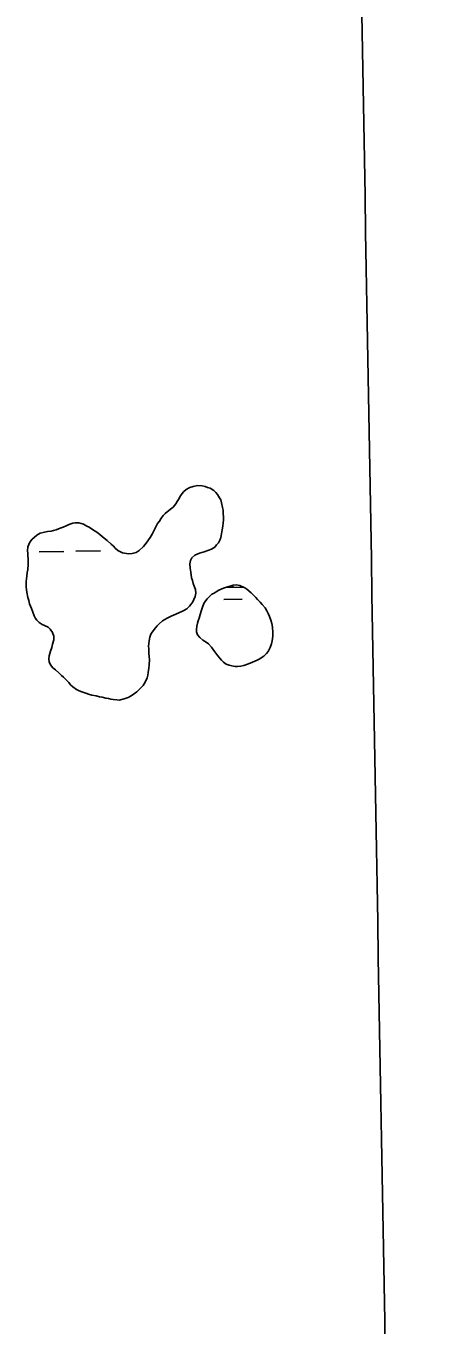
# Model space of a CAD drawing. Extents: x 3887375 to 3925618, y 296674 to 322633.
# Drawn here: x 3917684 to 3918202, y 305491 to 307185 of the extents above; entities that cross this region are included whole.
import ezdxf

# ---------------------------------------------------------------- set-up
doc = ezdxf.new("R2010")
doc.units = 0
for name, color, linetype in [('V-GRID-MAJR', 7, 'Continuous'), ('V-TOPO-SHOR', 7, 'Continuous'), ('V-WETL-SWMP', 7, 'Continuous')]:
    doc.layers.add(name, color=color, linetype=linetype)

msp = doc.modelspace()

# ---------------------------------------------------------------- linework, layer by layer
at = {"layer": 'V-GRID-MAJR'}
msp.add_spline([(3918201.9, 302561.723), (3918096.1550000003, 308619.693), (3917990.376, 314679.589), (3917884.598, 320739.48), (3917884.5640000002, 320741.409)], degree=3, dxfattribs=at)
at = {"layer": 'V-TOPO-SHOR'}
for points in [[(3917898.043, 306472.295), (3917897.488, 306477.624), (3917897.1070000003, 306483.311), (3917897.799, 306487.75800000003), (3917899.386, 306491.141), (3917903.6380000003, 306494.358), (3917909.669, 306497.228), (3917915.705, 306499.03), (3917920.495, 306500.65), (3917925.288, 306502.446), (3917929.365, 306504.953), (3917931.841, 306507.805), (3917934.3170000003, 306510.66000000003), (3917936.08, 306514.222), (3917937.131, 306517.781), (3917938.18, 306522.408), (3917939.046, 306527.565), (3917939.914, 306532.367), (3917940.25, 306536.811), (3917940.592, 306540.012), (3917940.932, 306543.748), (3917940.555, 306549.255), (3917940.183, 306553.163), (3917939.634, 306556.89400000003), (3917938.364, 306562.753), (3917937.2830000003, 306566.481), (3917935.671, 306569.495), (3917932.988, 306573.751), (3917930.666, 306576.407), (3917928.343, 306579.064), (3917923.532, 306581.88800000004), (3917919.973, 306582.938), (3917916.948, 306583.991), (3917912.856, 306585.042), (3917906.81, 306585.371), (3917901.305, 306584.282), (3917897.046, 306582.842), (3917892.0810000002, 306580.155), (3917888.895, 306577.12), (3917886.771, 306574.802), (3917884.649, 306571.949), (3917882.359, 306567.318), (3917880.594, 306564.467), (3917878.653, 306561.436), (3917875.114, 306557.33400000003), (3917871.7490000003, 306554.653), (3917864.841, 306548.759), (3917862.187, 306546.083), (3917859.182, 306541.982), (3917857.241, 306538.953), (3917854.943, 306535.92), (3917853.001, 306532.181), (3917850.005, 306526.303), (3917847.892, 306521.851), (3917845.244, 306517.396), (3917840.119, 306510.265), (3917836.761, 306505.809), (3917830.918, 306500.451), (3917826.84, 306497.946), (3917821.87, 306496.859), (3917816.895, 306496.306), (3917809.424, 306497.694), (3917805.863, 306499.28), (3917803.1920000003, 306500.691), (3917799.8000000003, 306503.697), (3917797.48, 306506.177), (3917794.625, 306508.832), (3917789.452, 306513.607), (3917785.528, 306516.79), (3917780.176, 306521.212), (3917776.967, 306523.51), (3917773.758, 306525.805), (3917768.769, 306528.984), (3917765.738, 306530.927), (3917762.711, 306532.515), (3917758.259, 306534.982), (3917752.3850000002, 306536.73600000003), (3917747.765, 306536.717), (3917744.39, 306536.168), (3917740.839, 306535.089), (3917735.694, 306532.934), (3917731.971, 306530.962), (3917728.2430000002, 306529.525), (3917722.742, 306527.37), (3917719.191, 306526.645), (3917716.1720000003, 306525.92), (3917711.554, 306525.191), (3917706.049, 306524.099), (3917701.965, 306523.018), (3917697.532, 306520.68700000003), (3917693.991, 306517.65), (3917691.6890000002, 306515.332), (3917688.684, 306511.408), (3917687.275, 306508.381), (3917686.044, 306505.178), (3917685.708, 306500.375), (3917685.723, 306497.176), (3917686.089, 306494.158), (3917686.288, 306489.181), (3917686.304, 306485.628), (3917686.319, 306482.251)], [(3917686.319, 306482.251), (3917685.811, 306475.848), (3917685.119, 306471.759), (3917684.426, 306467.134), (3917683.566, 306460.022), (3917683.599, 306452.735), (3917684.691, 306446.341), (3917686.143, 306439.415), (3917687.048, 306435.331), (3917688.309, 306431.071), (3917690.644, 306425.038), (3917691.906, 306421.31), (3917694.062, 306415.455), (3917695.8540000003, 306412.08400000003), (3917697.8200000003, 306409.604), (3917700.6750000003, 306406.59500000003), (3917704.419, 306403.943), (3917707.802, 306402.714), (3917712.255, 306400.601), (3917714.929, 306398.123), (3917718.149, 306393.693), (3917719.767, 306389.079), (3917719.609, 306384.278), (3917718.2120000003, 306378.409), (3917716.988, 306373.96), (3917715.583, 306369.51), (3917713.6550000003, 306363.104), (3917713.137, 306359.19), (3917713.686, 306355.461), (3917715.302, 306351.55700000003), (3917718.519, 306347.66000000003), (3917721.907, 306344.832), (3917726.367, 306340.941), (3917729.757, 306337.756), (3917732.255, 306335.278), (3917734.932, 306332.62200000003), (3917739.216, 306328.374), (3917741.717, 306325.542), (3917744.75, 306322.887), (3917749.2090000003, 306319.174), (3917752.592, 306317.411), (3917756.153, 306316.18200000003), (3917761.671, 306314.427), (3917765.052, 306313.374), (3917769.322, 306312.15), (3917775.0160000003, 306310.929), (3917779.4620000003, 306309.881), (3917782.665, 306309.18200000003), (3917787.646, 306308.13800000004), (3917791.025, 306307.441), (3917794.0500000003, 306306.92100000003), (3917797.072, 306306.39900000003), (3917801.875, 306305.70900000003), (3917804.898, 306305.545), (3917811.29, 306306.993), (3917816.615, 306308.791), (3917820.5160000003, 306310.941), (3917824.768, 306313.981), (3917827.778, 306316.481), (3917830.258, 306318.626), (3917832.736, 306320.946), (3917836.097, 306324.694), (3917838.745, 306328.97000000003), (3917841.387, 306334.668), (3917842.083, 306338.227), (3917842.6040000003, 306341.604), (3917843.47, 306347.117), (3917843.808, 306351.385), (3917844.49, 306357.964), (3917844.117, 306362.227), (3917843.744, 306366.137), (3917843.363, 306372.179), (3917843.171, 306375.732), (3917843.5130000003, 306379.11100000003), (3917844.029, 306382.84500000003), (3917844.899, 306387.469), (3917846.304, 306391.387), (3917847.715, 306394.05700000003), (3917852.1350000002, 306399.76300000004), (3917854.259, 306402.262), (3917856.913, 306405.117), (3917861.517, 306408.869), (3917864.532, 306410.659), (3917867.544, 306412.449), (3917872.5130000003, 306414.779), (3917875.705, 306416.215), (3917878.898, 306417.65), (3917883.5100000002, 306419.625), (3917886.3510000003, 306420.88), (3917889.009, 306422.314), (3917892.9110000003, 306424.64), (3917896.452, 306427.854), (3917898.217, 306430.35000000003), (3917900.691, 306433.737), (3917902.278, 306436.766), (3917903.685, 306440.68200000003), (3917904.556, 306445.128), (3917904.181, 306449.749), (3917902.563, 306454.007), (3917901.4820000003, 306457.558), (3917900.222, 306461.283)], [(3917900.222, 306461.283), (3917899.1410000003, 306464.83400000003), (3917898.043, 306472.295)], [(3917919.5160000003, 306437.727), (3917917.7490000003, 306435.23), (3917915.2770000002, 306431.311), (3917913.342, 306426.504), (3917911.937, 306422.764), (3917910.181, 306417.071), (3917908.9590000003, 306412.444), (3917907.904, 306409.061), (3917907.0300000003, 306406.036), (3917906.157, 306401.946), (3917905.6410000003, 306397.678), (3917905.6550000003, 306394.479), (3917906.917, 306390.75), (3917909.774, 306387.20900000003), (3917913.876, 306383.67), (3917918.1520000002, 306381.2), (3917921.183, 306379.08), (3917924.933, 306374.653), (3917928.3310000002, 306370.047), (3917930.6550000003, 306366.858), (3917933.514, 306363.137), (3917935.478, 306360.657), (3917938.157, 306357.646), (3917940.6580000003, 306354.81200000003), (3917944.4020000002, 306352.34), (3917948.3170000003, 306350.935), (3917951.518, 306350.23600000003), (3917955.788, 306349.544), (3917959.166, 306349.38), (3917963.251, 306349.753), (3917967.157, 306350.837), (3917973.5470000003, 306352.995), (3917978.3370000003, 306354.969), (3917984.546, 306357.662), (3917987.207, 306359.094), (3917993.234, 306362.852), (3917996.951, 306366.424), (3917998.897, 306368.742), (3918001.719, 306374.085), (3918003.298, 306378.89), (3918004.349, 306382.628), (3918005.0330000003, 306389.03), (3918005.012, 306393.828), (3918004.451, 306400.58), (3918003.542, 306405.375), (3918002.458, 306409.637), (3918000.4820000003, 306414.603), (3917999.224, 306417.798), (3917997.252, 306422.056), (3917994.926, 306425.779), (3917991.3540000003, 306430.029), (3917988.6750000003, 306433.039), (3917985.103, 306436.756), (3917982.7830000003, 306439.23600000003), (3917979.392, 306442.597), (3917976.715, 306445.253), (3917971.185, 306450.029), (3917968.6890000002, 306451.97500000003), (3917962.1, 306454.791), (3917957.4760000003, 306455.659), (3917953.566, 306455.465), (3917950.728, 306454.387), (3917943.449, 306452.401), (3917940.609, 306451.324), (3917934.753, 306448.989), (3917931.0300000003, 306446.839), (3917928.5500000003, 306445.051), (3917925.711, 306443.617), (3917919.5160000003, 306437.727)]]:
    msp.add_lwpolyline(points, dxfattribs=at)
at = {"layer": 'V-WETL-SWMP'}
for p, q in [((3917700.6454567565, 306498.9183323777), (3917732.640743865, 306499.4675161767)), ((3917748.6383874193, 306499.7421080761), (3917780.6336745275, 306500.2912918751)), ((3917902.802641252, 306451.6387894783), (3917903.4578604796, 306451.65003600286)), ((3917943.2709290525, 306452.3334082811), (3917966.8993410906, 306452.73897867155)), ((3917952.795277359, 306452.4968891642), (3917952.7496563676, 306455.154754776)), ((3917941.0618714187, 306436.86221788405), (3917965.0583367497, 306437.27410573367))]:
    msp.add_line(p, q, dxfattribs=at)
for points in [[(3917685.1180000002, 306471.75800000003), (3917685.811, 306475.849), (3917686.318, 306482.25), (3917686.304, 306485.627), (3917686.289, 306489.181), (3917686.09, 306494.157), (3917685.722, 306497.177), (3917685.7090000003, 306500.376), (3917686.044, 306505.177), (3917687.275, 306508.381), (3917688.684, 306511.408), (3917691.6890000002, 306515.331), (3917693.99, 306517.651), (3917697.532, 306520.688), (3917701.966, 306523.017), (3917706.049, 306524.10000000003), (3917711.554, 306525.19), (3917716.1720000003, 306525.92), (3917719.191, 306526.64400000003), (3917722.742, 306527.37), (3917728.2430000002, 306529.525), (3917731.97, 306530.963), (3917735.694, 306532.934), (3917740.839, 306535.088), (3917744.389, 306536.169), (3917747.764, 306536.717), (3917752.3850000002, 306536.73600000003), (3917758.258, 306534.983), (3917762.711, 306532.514), (3917765.739, 306530.927), (3917768.769, 306528.984), (3917773.759, 306525.806), (3917776.968, 306523.509), (3917780.177, 306521.212), (3917785.5270000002, 306516.791), (3917789.451, 306513.608), (3917794.625, 306508.831), (3917797.48, 306506.177), (3917799.801, 306503.69800000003), (3917803.191, 306500.691), (3917805.863, 306499.28), (3917809.424, 306497.695), (3917816.895, 306496.305), (3917821.869, 306496.859), (3917826.841, 306497.946), (3917830.918, 306500.451), (3917836.761, 306505.808), (3917840.12, 306510.265), (3917845.244, 306517.396), (3917847.8910000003, 306521.851), (3917850.006, 306526.303), (3917853.002, 306532.181), (3917854.9420000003, 306535.92100000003), (3917857.24, 306538.953), (3917859.182, 306541.982), (3917862.186, 306546.083), (3917864.841, 306548.76), (3917871.748, 306554.654), (3917875.114, 306557.33400000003), (3917878.6520000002, 306561.43700000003), (3917880.594, 306564.467), (3917882.359, 306567.318), (3917884.65, 306571.94800000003), (3917886.771, 306574.801), (3917888.894, 306577.121), (3917892.0810000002, 306580.155), (3917897.046, 306582.842), (3917901.306, 306584.282), (3917906.811, 306585.371), (3917912.856, 306585.041), (3917916.948, 306583.992), (3917919.974, 306582.938), (3917923.5330000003, 306581.887), (3917928.344, 306579.063), (3917930.665, 306576.407), (3917932.987, 306573.751), (3917935.671, 306569.496), (3917937.2830000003, 306566.481), (3917938.365, 306562.754), (3917939.634, 306556.89400000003), (3917940.183, 306553.163), (3917940.555, 306549.255), (3917940.933, 306543.74700000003), (3917940.593, 306540.01300000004), (3917940.251, 306536.81200000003), (3917939.914, 306532.367), (3917939.046, 306527.565), (3917938.179, 306522.407), (3917937.132, 306517.781), (3917936.08, 306514.222), (3917934.318, 306510.66000000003), (3917931.841, 306507.806), (3917929.365, 306504.952), (3917925.288, 306502.446), (3917920.4960000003, 306500.64900000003), (3917915.704, 306499.029), (3917909.669, 306497.227), (3917903.6380000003, 306494.358), (3917899.386, 306491.141)], [(3917899.386, 306491.141), (3917897.8000000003, 306487.757), (3917897.108, 306483.311), (3917897.487, 306477.625), (3917898.043, 306472.295)], [(3917898.043, 306472.295), (3917899.14, 306464.835), (3917900.222, 306461.284), (3917901.481, 306457.55700000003), (3917902.563, 306454.007), (3917904.18, 306449.748), (3917904.555, 306445.129), (3917903.685, 306440.68200000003), (3917902.279, 306436.766), (3917900.6920000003, 306433.737), (3917898.218, 306430.35000000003), (3917896.451, 306427.854), (3917892.91, 306424.64), (3917889.0100000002, 306422.313), (3917886.35, 306420.88), (3917883.511, 306419.624), (3917878.898, 306417.65), (3917875.705, 306416.215), (3917872.512, 306414.779), (3917867.545, 306412.44800000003), (3917864.531, 306410.658), (3917861.517, 306408.868), (3917856.912, 306405.116), (3917854.258, 306402.261), (3917852.1350000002, 306399.764), (3917847.716, 306394.058), (3917846.305, 306391.386), (3917844.9, 306387.47000000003), (3917844.0300000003, 306382.84500000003), (3917843.5130000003, 306379.11100000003), (3917843.171, 306375.732), (3917843.364, 306372.178), (3917843.745, 306366.137), (3917844.117, 306362.228), (3917844.49, 306357.964), (3917843.807, 306351.385), (3917843.469, 306347.118), (3917842.603, 306341.605), (3917842.0840000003, 306338.226), (3917841.3880000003, 306334.668), (3917838.7460000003, 306328.969), (3917836.098, 306324.693), (3917832.737, 306320.946), (3917830.258, 306318.625), (3917827.779, 306316.482), (3917824.768, 306313.981), (3917820.515, 306310.942), (3917816.614, 306308.792), (3917811.289, 306306.993), (3917804.897, 306305.544), (3917801.875, 306305.70900000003), (3917797.073, 306306.4), (3917794.049, 306306.92100000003), (3917791.025, 306307.441), (3917787.646, 306308.13800000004), (3917782.665, 306309.183), (3917779.4620000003, 306309.881), (3917775.015, 306310.929), (3917769.322, 306312.14900000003), (3917765.051, 306313.375), (3917761.67, 306314.428), (3917756.153, 306316.18200000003), (3917752.593, 306317.411), (3917749.208, 306319.174), (3917744.75, 306322.88800000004), (3917741.717, 306325.541), (3917739.217, 306328.375), (3917734.933, 306332.62200000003), (3917732.256, 306335.277), (3917729.757, 306337.755), (3917726.367, 306340.94), (3917721.907, 306344.832), (3917718.519, 306347.661), (3917715.3030000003, 306351.558), (3917713.687, 306355.461), (3917713.1380000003, 306359.191), (3917713.6550000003, 306363.104), (3917715.583, 306369.51), (3917716.987, 306373.96), (3917718.2120000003, 306378.408), (3917719.609, 306384.279), (3917719.767, 306389.079), (3917718.148, 306393.693), (3917714.93, 306398.123), (3917712.254, 306400.60000000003), (3917707.802, 306402.714), (3917704.419, 306403.944), (3917700.676, 306406.59500000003), (3917697.8200000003, 306409.604), (3917695.8540000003, 306412.08400000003), (3917694.063, 306415.454), (3917691.9050000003, 306421.31), (3917690.645, 306425.037), (3917688.31, 306431.07), (3917687.048, 306435.331), (3917686.142, 306439.415), (3917684.691, 306446.34), (3917683.598, 306452.734), (3917683.5670000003, 306460.021), (3917684.426, 306467.134), (3917685.1180000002, 306471.75800000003)]]:
    msp.add_lwpolyline(points, dxfattribs=at)
msp.add_lwpolyline([(3917917.7490000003, 306435.231), (3917919.5160000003, 306437.726), (3917925.7120000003, 306443.618), (3917928.5500000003, 306445.051), (3917931.0300000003, 306446.839), (3917934.754, 306448.988), (3917940.609, 306451.32300000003), (3917943.449, 306452.401), (3917950.727, 306454.387), (3917953.5670000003, 306455.465), (3917957.4760000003, 306455.659), (3917962.1010000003, 306454.79), (3917968.6890000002, 306451.974), (3917971.185, 306450.029), (3917976.715, 306445.253), (3917979.392, 306442.598), (3917982.7830000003, 306439.23600000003), (3917985.1040000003, 306436.757), (3917988.6750000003, 306433.04), (3917991.353, 306430.029), (3917994.926, 306425.779), (3917997.252, 306422.056), (3917999.225, 306417.798), (3918000.4820000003, 306414.604), (3918002.458, 306409.636), (3918003.542, 306405.375), (3918004.451, 306400.58), (3918005.0130000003, 306393.828), (3918005.0330000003, 306389.03), (3918004.349, 306382.628), (3918003.298, 306378.891), (3918001.718, 306374.086), (3917998.897, 306368.742), (3917996.952, 306366.423), (3917993.234, 306362.853), (3917987.207, 306359.09500000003), (3917984.5470000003, 306357.662), (3917978.3370000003, 306354.97000000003), (3917973.5470000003, 306352.995), (3917967.157, 306350.836), (3917963.252, 306349.753), (3917959.165, 306349.38), (3917955.788, 306349.544), (3917951.519, 306350.237), (3917948.3170000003, 306350.934), (3917944.401, 306352.34), (3917940.6580000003, 306354.81200000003), (3917938.1580000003, 306357.646), (3917935.4790000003, 306360.656), (3917933.514, 306363.136), (3917930.6550000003, 306366.857), (3917928.3310000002, 306370.04600000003), (3917924.934, 306374.653), (3917921.183, 306379.081), (3917918.153, 306381.201), (3917913.877, 306383.67100000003), (3917909.774, 306387.20900000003), (3917906.916, 306390.751), (3917905.656, 306394.479), (3917905.642, 306397.678), (3917906.1580000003, 306401.946), (3917907.029, 306406.037), (3917907.9050000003, 306409.06200000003), (3917908.958, 306412.444), (3917910.182, 306417.07), (3917911.936, 306422.765), (3917913.342, 306426.503), (3917915.2770000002, 306431.31)], close=True, dxfattribs=at)

doc.saveas('drawing.dxf')
